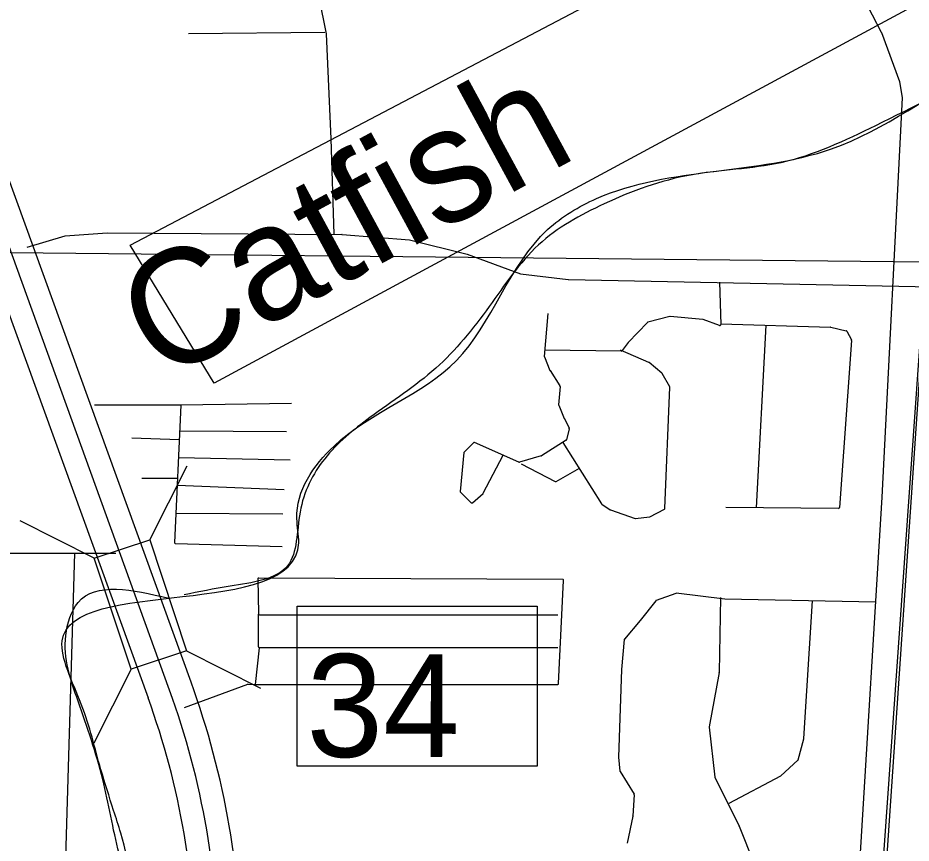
# Model space of a CAD drawing. Extents: x 408847 to 817539, y 923858 to 1151780.
# Drawn here: x 495922 to 499828, y 1048903 to 1052511 of the extents above; entities that cross this region are included whole.
import ezdxf

# ---------------------------------------------------------------- set-up
doc = ezdxf.new("R2010")
doc.units = 0
for name, color, linetype in [('Bridges', 7, 'Continuous'), ('Level 12', 7, 'Continuous'), ('Level 39', 7, 'Continuous'), ('Level 42', 7, 'Continuous'), ('Level 43', 7, 'Continuous'), ('Level 6', 7, 'Continuous'), ('Local Roads Paved', 7, 'Continuous'), ('Narrow River Creek and Branch and Slough', 7, 'Continuous'), ('Section Lines', 7, 'Continuous'), ('US Routes Highway Center Lines', 7, 'Continuous')]:
    doc.layers.add(name, color=color, linetype=linetype)

msp = doc.modelspace()

# ---------------------------------------------------------------- linework, layer by layer
at = {"layer": 'Bridges'}
for p, q in [((496499.3, 1050229.2), (496661.9, 1050552.7)), ((496256.2, 1050148.8), (495932.8, 1050311.4)), ((496660.1, 1049743.1), (496983.6, 1049580.5)), ((496417.1, 1049662.7), (496254.4, 1049339.2))]:
    msp.add_line(p, q, dxfattribs=at)
msp.add_lwpolyline([(496417.1, 1049662.7), (496256.2, 1050148.8), (496499.3, 1050229.2), (496660.1, 1049743.1)], close=True, dxfattribs=at)
at = {"layer": 'Level 12'}
msp.add_spline([(495603.3, 1046713.4), (495761.9, 1046773.2), (495913.1, 1047052.1), (495881.6, 1047476.9), (496294.6, 1047971.2), (496438.5, 1048509.7), (496371.8, 1048946.8), (496340.9, 1049045.7), (496285.1, 1049225.1), (496199.4, 1049510.1), (496115.7, 1049787.1), (497150.1, 1050216.1), (497142.2, 1050322.2), (497304.7, 1050638.6), (497839.6, 1051012.6), (498238.7, 1051585.1), (498453, 1051721.1), (499480.1, 1051938.3), (500137.1, 1052304.1), (501176.7, 1052833.8), (501631.7, 1053358.2), (501665.9, 1053474.3), (501682.3, 1053806.9), (500410.7, 1055014.4), (499512.6, 1055498.3), (499222.7, 1055797.1), (499087.1, 1056246.1), (499139.5, 1056468.4), (499556.6, 1057135), (500200.1, 1057899.6), (500386.5, 1058049.6), (500935, 1058091), (501235.6, 1058391.2), (501326.4, 1058954), (501605.6, 1059771.1), (501783.2, 1060031.1)], degree=3, dxfattribs=at)
at = {"layer": 'Level 39'}
msp.add_lwpolyline([(497143.9, 1049938.3), (498193.1, 1049938.3), (498193.1, 1049238.4), (497143.9, 1049238.4)], close=True, dxfattribs=at)
at = {"layer": 'Level 43'}
msp.add_lwpolyline([(496413.5, 1051517.4), (499680.7, 1053233.8), (500010.2, 1052656.8), (496780.4, 1050914.3)], close=True, dxfattribs=at)
at = {"layer": 'Level 6'}
for p, q in [((496679.5, 1049606.1), (495500.7, 1052857)), ((495312.6, 1052788.8), (496491.5, 1049537.9))]:
    msp.add_line(p, q, dxfattribs=at)
for radius in [3700, 3500]:
    msp.add_arc((493201.1, 1048344.8), radius, 359.7855, 19.932, dxfattribs=at)
at = {"layer": 'Local Roads Paved'}
for p, q in [((497196.5, 1052803.6), (497270.2, 1052441.5)), ((499599.7, 1052638.3), (499697.9, 1052448)), ((497264.1, 1052447.4), (496667.9, 1052441.2)), ((497270.2, 1052440.9), (497290.4, 1051982.6)), ((499698.1, 1052447.5), (499777.8, 1052232.9)), ((499778, 1052232.1), (499789, 1052160.9)), ((499789, 1052160.9), (499699.5, 1050415.3)), ((497290.4, 1051982.6), (497303.3, 1051564.7)), ((496129.2, 1051558.4), (496313, 1051570.6)), ((496313.3, 1051570.6), (497339.4, 1051564.5)), ((497339.8, 1051564.5), (497634.3, 1051539.9)), ((495962.8, 1051509.1), (496128.3, 1051558.2)), ((497634.9, 1051539.8), (497886.4, 1051478.4)), ((497886.9, 1051478.3), (498119.8, 1051392.5)), ((498120.7, 1051392.2), (498329, 1051367.7)), ((498329.4, 1051367.7), (500105.4, 1051330.8)), ((498990, 1051355.9), (498996.1, 1051170.1)), ((498239.6, 1051217.7), (498224, 1051030.2)), ((498675.2, 1051179.1), (498591.4, 1051092.2)), ((498772.7, 1051204.9), (498677.1, 1051180.2)), ((498917.2, 1051192.6), (498774, 1051205)), ((498990.7, 1051166.3), (498918.2, 1051192.4)), ((498995.9, 1051173.9), (499476.2, 1051158)), ((499152.5, 1050368.7), (499194.5, 1051167.3)), ((499477, 1051157.9), (499543.9, 1051142.7)), ((499546.5, 1051140.7), (499567.1, 1051102.5)), ((499567.6, 1051100.3), (499514.6, 1050370.1)), ((498560.9, 1051054.3), (498226.3, 1051057.8)), ((498681.7, 1051004.3), (498556.7, 1051057.5)), ((498591.1, 1051091.8), (498564.2, 1051055.9)), ((498224.3, 1051028.3), (498248.9, 1050969.8)), ((498738.2, 1050957.4), (498682.7, 1051003.7)), ((498249.2, 1050969.2), (498292.2, 1050901.5)), ((498772.7, 1050898.3), (498739.1, 1050956.3)), ((498292.9, 1050899.1), (498286.8, 1050819.7)), ((498751.4, 1050365.6), (498773.3, 1050896.1)), ((497118.7, 1050825), (496634.9, 1050817.2)), ((496634.9, 1050817.2), (496256.9, 1050817.2)), ((496634.9, 1050817.2), (496607.2, 1050216.6)), ((498287.1, 1050817.8), (498311.7, 1050759.2)), ((498311.9, 1050758.9), (498333.1, 1050716.4)), ((496629.7, 1050705.7), (497096.8, 1050702.5)), ((498333.4, 1050713.6), (498321.6, 1050666.4)), ((496627.9, 1050666.2), (496420.2, 1050672.7)), ((498319.9, 1050664), (498211.8, 1050596)), ((497914.3, 1050653.5), (497873.3, 1050612.4)), ((498112.7, 1050568), (497918.7, 1050654.3)), ((498305.1, 1050654.7), (498474.6, 1050386)), ((497112.5, 1050576.9), (496624.2, 1050586.6)), ((497872.1, 1050610), (497856.7, 1050440.5)), ((497957.4, 1050433), (498043.6, 1050598.7)), ((498210.8, 1050595.6), (498115.4, 1050567.9)), ((498123.4, 1050561.2), (498272.2, 1050483.6)), ((498123.4, 1050561.2), (498272.2, 1050483.6)), ((498276, 1050483.7), (498377.7, 1050542.3)), ((498276, 1050483.7), (498377.7, 1050542.3)), ((496620.1, 1050496.8), (496464.1, 1050496.8)), ((496618.7, 1050467.1), (497087.3, 1050448.1)), ((497857.9, 1050437.3), (497904.1, 1050391)), ((497909.6, 1050390.9), (497956.5, 1050431.9)), ((499699.5, 1050415.3), (499573.7, 1048324.1)), ((499699.5, 1050415.3), (499573.7, 1048324.1)), ((498475.8, 1050384.8), (498512.3, 1050360.4)), ((498513.2, 1050360), (498621.8, 1050322.7)), ((498686.1, 1050329.1), (498749.3, 1050362.2)), ((499510.5, 1050366.4), (499018.2, 1050369.6)), ((497081.1, 1050341.3), (496613.1, 1050344.5)), ((498623.5, 1050322.5), (498684.6, 1050328.6)), ((496611, 1050212.4), (497077.9, 1050199.9)), ((494477.1, 1050170.9), (496351.1, 1050170.1)), ((496169.4, 1050170.1), (496130.6, 1048839.1)), ((496971.2, 1050057.6), (496974.2, 1049905.4)), ((498304.5, 1050055.5), (496975.3, 1050061.7)), ((498286.9, 1049600.6), (498308.5, 1050051.3)), ((498711.4, 1049962.7), (498643.1, 1049875.7)), ((498711.4, 1049962.7), (498643.1, 1049875.7)), ((498799.1, 1049994.7), (498713.2, 1049964)), ((498799.1, 1049994.7), (498713.2, 1049964)), ((499013.3, 1049969.9), (498800.9, 1049994.9)), ((499013.3, 1049969.9), (498800.9, 1049994.9)), ((498994.7, 1049976.2), (498988.4, 1049649.8)), ((499671.9, 1049956.8), (499013.7, 1049969.9)), ((499671.9, 1049956.8), (499013.7, 1049969.9)), ((499358.9, 1049360.1), (499397.3, 1049962.3)), ((496974.3, 1049761), (496974.7, 1049903.2)), ((496978.2, 1049901.5), (498283.5, 1049901.5)), ((498643, 1049875.6), (498574.8, 1049794.9)), ((498643, 1049875.6), (498574.8, 1049794.9)), ((498573.8, 1049792.7), (498561.4, 1049662.2)), ((498573.8, 1049792.7), (498561.4, 1049662.2)), ((496961.4, 1049596.8), (496978.3, 1049757)), ((498283.5, 1049757), (496978.3, 1049757)), ((498561.4, 1049661.9), (498548.9, 1049279.1)), ((498561.4, 1049661.9), (498548.9, 1049279.1)), ((498988.3, 1049649.2), (498944.5, 1049411.4)), ((496650.9, 1049496.3), (496927.1, 1049597.3)), ((496928.6, 1049597.6), (496958.6, 1049596.8)), ((496958.7, 1049596.8), (498282.9, 1049596.8)), ((498944.5, 1049410.2), (498969.5, 1049191.6)), ((499334.1, 1049266.6), (499358.8, 1049359.3)), ((498548.9, 1049278.6), (498555, 1049217)), ((498548.9, 1049278.6), (498555, 1049217)), ((499258.8, 1049196.7), (499332.9, 1049264.7)), ((498555.6, 1049215.2), (498617.2, 1049116.6)), ((498555.6, 1049215.2), (498617.2, 1049116.6)), ((498969.9, 1049190.3), (499076.2, 1048977.4)), ((499032.4, 1049077), (499257.9, 1049196.1)), ((498617.8, 1049114.2), (498611.7, 1049021.6)), ((498617.8, 1049114.2), (498611.7, 1049021.6)), ((498611.6, 1049021), (498586.6, 1048902.5)), ((498611.6, 1049021), (498586.6, 1048902.5)), ((499076.4, 1048977.1), (499176.6, 1048726.4))]:
    msp.add_line(p, q, dxfattribs=at)
for centre, start, end in [((497266.2, 1052440.7), 2.524, 11.4913), ((499694.4, 1052446.1), 20.3677, 27.2887), ((499774, 1052231.5), 8.769, 20.3677), ((496313.3, 1051566.6), 89.6568, 93.8158), ((497339.4, 1051560.5), 85.2341, 89.6568), ((496129.5, 1051554.4), 93.8158, 106.5116), ((497634, 1051535.9), 76.2869, 85.2341), ((497885.5, 1051474.6), 69.7665, 76.2869), ((498121.1, 1051396.2), 249.7665, 263.2871), ((498329.5, 1051371.7), 263.2871, 268.8101), ((498678.1, 1051176.4), 104.4768, 136.055), ((498773.7, 1051201), 85.028, 104.4768), ((498916.9, 1051188.6), 70.1926, 85.028), ((498992.1, 1051170), 250.1926, 1.877), ((499476.1, 1051154), 77.19, 88.1026), ((499543, 1051138.8), 28.2896, 77.19), ((498594.3, 1051089.4), 136.055, 143.1429), ((499563.6, 1051100.6), 355.8467, 28.2896), ((498561, 1051058.3), 269.4091, 323.1429), ((498228, 1051029.8), 175.2386, 202.8241), ((498680.2, 1051000.6), 50.1813, 66.9649), ((498252.6, 1050971.4), 202.8241, 212.4591), ((498735.7, 1050954.3), 30.057, 50.1813), ((498288.9, 1050899.4), 355.6033, 32.4591), ((498769.3, 1050896.3), 357.6432, 30.057), ((498290.7, 1050819.4), 175.6033, 202.8241), ((498315.4, 1050760.7), 202.8241, 206.5544), ((498329.5, 1050714.6), 345.97, 26.5544), ((498317.7, 1050667.3), 302.1643, 345.97), ((497917.1, 1050650.6), 66.0276, 135.0134), ((497876.1, 1050609.6), 135.0134, 174.808), ((498209.7, 1050599.4), 286.1964, 302.1643), ((498114.3, 1050571.7), 246.0276, 286.1964), ((498274, 1050487.2), 242.4771, 299.9431), ((498274, 1050487.2), 242.4771, 299.9431), ((497860.7, 1050440.2), 174.808, 224.9866), ((497953.8, 1050434.9), 311.1992, 332.4989), ((497907, 1050393.9), 224.9866, 311.1992), ((498478, 1050388.1), 212.2379, 236.2976), ((498514.5, 1050363.7), 236.2976, 251.0672), ((498747.4, 1050365.7), 297.657, 357.6432), ((499510.6, 1050370.4), 269.6372, 355.8467), ((498623.1, 1050326.5), 251.0672, 275.7132), ((498684.2, 1050332.6), 275.7132, 297.657), ((496611.2, 1050216.4), 177.3587, 268.4718), ((496975.2, 1050057.7), 89.7309, 181.1228), ((498304.5, 1050051.5), 357.2563, 89.7309), ((498714.5, 1049960.2), 109.6623, 141.8557), ((498714.5, 1049960.2), 109.6623, 141.8557), ((498800.5, 1049990.9), 83.2871, 109.6623), ((498800.5, 1049990.9), 83.2871, 109.6623), ((499013.8, 1049973.9), 263.2871, 268.865), ((499013.8, 1049973.9), 263.2871, 268.865), ((496978.2, 1049905.5), 181.1228, 270), ((498639.9, 1049878.2), 319.7768, 321.8557), ((498639.9, 1049878.2), 319.7768, 321.8557), ((498577.8, 1049792.4), 139.7768, 174.5622), ((498577.8, 1049792.4), 139.7768, 174.5622), ((496978.3, 1049761), 179.8276, 270), ((498565.4, 1049661.8), 174.5622, 178.123), ((498565.4, 1049661.8), 174.5622, 178.123), ((498984.4, 1049649.9), 349.5673, 358.8988), ((496928.5, 1049593.6), 88.588, 110.0904), ((496958.7, 1049600.8), 268.588, 270), ((498282.9, 1049600.8), 270, 357.2563), ((498948.5, 1049410.6), 169.5673, 186.5168), ((499354.9, 1049360.3), 345.0752, 356.3495), ((498552.8, 1049279), 178.123, 185.708), ((498552.8, 1049279), 178.123, 185.708), ((499330.2, 1049267.6), 312.5237, 345.0752), ((498559, 1049217.4), 185.708, 211.9934), ((498559, 1049217.4), 185.708, 211.9934), ((498973.5, 1049192.1), 186.5168, 206.5544), ((499256.1, 1049199.6), 297.8351, 312.5237), ((498613.8, 1049114.5), 356.1877, 31.9934), ((498613.8, 1049114.5), 356.1877, 31.9934), ((498607.7, 1049021.8), 348.1167, 356.1877), ((498607.7, 1049021.8), 348.1167, 356.1877), ((499072.7, 1048975.7), 21.7922, 26.5544)]:
    msp.add_arc(centre, 4, start, end, dxfattribs=at)
at = {"layer": 'Narrow River Creek and Branch and Slough'}
msp.add_lwpolyline([(499858.1, 1060490.5), (499862.7, 1060250), (499992.7, 1060173.7), (500296.5, 1059776.6), (500303.7, 1059145.6), (499882.6, 1058484.9), (499879.5, 1051164.5), (499528.8, 1046002.1), (499521.5, 1044940.3)], dxfattribs=at)
for points in [[(501823.8, 1060608.8), (501721.6, 1059930.2), (501577.8, 1059570.7), (501416.1, 1059193.2), (501290.2, 1058797.8), (501254.3, 1058528.2), (501146.4, 1058276.5), (500822.9, 1058096.8), (500499.4, 1058096.8), (500319.6, 1058006.9), (500014, 1057773.2), (499618.6, 1057305.9), (499456.8, 1056910.5), (499187.2, 1056551), (499079.4, 1056227.4), (499115.3, 1055957.8), (499223.2, 1055724.1), (499492.8, 1055490.5), (499762.4, 1055310.7), (500103.9, 1055166.9), (500535.3, 1054969.2), (501020.6, 1054627.7), (501398.1, 1054340.1), (501631.7, 1053998.6), (501721.6, 1053747), (501721.6, 1053459.4), (501523.9, 1053153.8), (501182.4, 1052884.2), (500589.2, 1052542.7), (500157.8, 1052291), (499672.5, 1052039.4), (499259.1, 1051877.6), (498863.7, 1051823.7), (498486.2, 1051697.9), (498198.6, 1051518.1), (497982.9, 1051248.5), (497749.2, 1050978.9), (497461.6, 1050763.2), (497263.9, 1050583.5), (497156.1, 1050349.8), (497102.1, 1050116.1), (496850.5, 1050026.2), (496648.9, 1049988.4)], [(495627.7, 1046743.1), (495808, 1046826.8), (495879.9, 1047024.5), (495861.9, 1047222.2), (495915.8, 1047473.9), (495987.7, 1047617.7), (496113.5, 1047779.4), (496329.2, 1048031.1), (496401.1, 1048300.7), (496437.1, 1048516.4), (496365.2, 1048857.9), (496293.3, 1049181.4), (496185.4, 1049523), (496131.5, 1049810.6), (496185.4, 1049954.3), (496581.6, 1049974.1)]]:
    msp.add_spline(points, degree=3, dxfattribs=at)
at = {"layer": 'Section Lines'}
msp.add_line((499522.2, 1046228.2), (499891.8, 1051445), dxfattribs=at)
msp.add_lwpolyline([(494458.3, 1051499.2), (499891.8, 1051445)], dxfattribs=at)
at = {"layer": 'US Routes Highway Center Lines'}
msp.add_line((496585.5, 1049572), (495406.6, 1052822.9), dxfattribs=at)
msp.add_arc((493201.1, 1048344.8), 3600, 359.7855, 19.932, dxfattribs=at)

# ---------------------------------------------------------------- texts
at = {"layer": 'Level 42'}
msp.add_text('Catfish', height=500, rotation=28.4888, dxfattribs=at).set_placement((496549.5, 1050913.5))
at = {"layer": 'Level 43'}
msp.add_text('34', height=450, rotation=359.9062, dxfattribs=at).set_placement((497184, 1049279.6))

doc.saveas('drawing.dxf')
